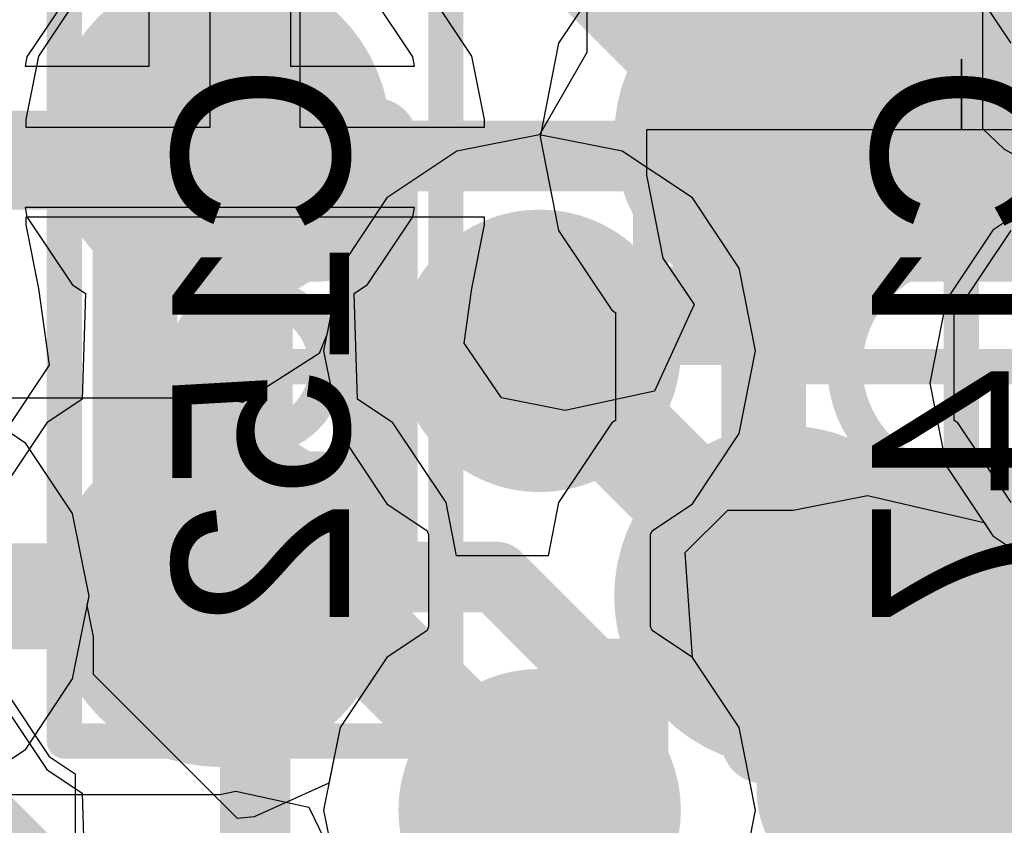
# Model space of a CAD drawing. Header units: millimetres. Extents: x -2 to 68, y -2 to 27.4.
# Tile 559 of 594: x 52.4 to 53.8, y 21.4 to 22.5. Entities that reach past the tile are written whole.
import ezdxf

# ---------------------------------------------------------------- set-up
doc = ezdxf.new("R2010")
doc.units = ezdxf.units.MM
for name, color, linetype in [('BottomLayer', 5, 'Continuous'), ('BottomPaste', 16, 'Continuous'), ('BottomSolder', 6, 'Continuous'), ('DrillGuide', 244, 'Continuous'), ('Mechanical10', 56, 'Continuous'), ('Mechanical17', 56, 'Continuous'), ('Mechanical6', 56, 'Continuous'), ('MidLayer1', 16, 'Continuous'), ('MidLayer2', 76, 'Continuous'), ('MidLayer3', 90, 'Continuous'), ('MidLayer4', 156, 'Continuous'), ('MidLayer5', 130, 'Continuous'), ('MidLayer6', 216, 'Continuous'), ('MidLayer7', 6, 'Continuous'), ('MidLayer8', 54, 'Continuous'), ('MultiLayer', 9, 'Continuous'), ('TopLayer', 1, 'Continuous'), ('TopPaste', 8, 'Continuous'), ('TopSolder', 216, 'Continuous'), ('ViaHoleLayer', 16, 'Continuous')]:
    doc.layers.add(name, color=color, linetype=linetype)

# ---------------------------------------------------------------- blocks, each defined once
blk = doc.blocks.new('MT53D512M32D2DS_053_WT_D_F_________1_168')
at = {"layer": 'TopLayer', "const_width": 0.13999972}
for points in [[(-2.07000094, -6.174999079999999, 1), (-1.93000122, -6.174999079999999, 1)], [(-1.27, -6.174999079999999, 1), (-1.13000028, -6.174999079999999, 1)], [(-2.07000094, -6.82500032, 1), (-1.93000122, -6.82500032, 1)], [(-1.27, -6.82500032, 1), (-1.13000028, -6.82500032, 1)]]:
    blk.add_lwpolyline(points, format="xyb", close=True, dxfattribs=at)
at = {"layer": 'TopPaste', "const_width": 0.13999972}
for points in [[(-2.07000094, -6.174999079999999, 1), (-1.93000122, -6.174999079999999, 1)], [(-1.27, -6.174999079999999, 1), (-1.13000028, -6.174999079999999, 1)], [(-2.07000094, -6.82500032, 1), (-1.93000122, -6.82500032, 1)], [(-1.27, -6.82500032, 1), (-1.13000028, -6.82500032, 1)]]:
    blk.add_lwpolyline(points, format="xyb", close=True, dxfattribs=at)
at = {"layer": 'TopSolder', "const_width": 0.24159972}
for points in [[(-2.12080094, -6.174999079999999, 1), (-1.87920122, -6.174999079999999, 1)], [(-1.3208, -6.174999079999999, 1), (-1.07920028, -6.174999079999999, 1)], [(-2.12080094, -6.82500032, 1), (-1.87920122, -6.82500032, 1)], [(-1.3208, -6.82500032, 1), (-1.07920028, -6.82500032, 1)]]:
    blk.add_lwpolyline(points, format="xyb", close=True, dxfattribs=at)
blk = doc.blocks.new('CAP_0402_B_303')
at = {"layer": 'BottomLayer', "const_width": 0.1507998}
for points in [[(-0.6745985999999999, 0.13919962, 1), (-0.5237988, 0.13919962, 1)], [(-0.346202, 0.13919962, 1), (-0.1954022, 0.13919962, 1)], [(0.1954022, 0.13919962, 1), (0.346202, 0.13919962, 1)], [(0.5237988, 0.13919962, 1), (0.6745985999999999, 0.13919962, 1)], [(-0.6745985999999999, -0.13919962, 1), (-0.5237988, -0.13919962, 1)], [(-0.346202, -0.13919962, 1), (-0.1954022, -0.13919962, 1)], [(0.1954022, -0.13919962, 1), (0.346202, -0.13919962, 1)], [(0.5237988, -0.13919962, 1), (0.6745985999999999, -0.13919962, 1)]]:
    blk.add_lwpolyline(points, format="xyb", close=True, dxfattribs=at)
at = {"layer": 'BottomLayer'}
for points in [[(-0.2708021, 0.28999942), (-0.5991987, 0.28999942), (-0.2708021, -0.28999942), (-0.5991987, -0.28999942)], [(0.2708021, -0.28999942), (0.5991987, -0.28999942), (0.2708021, 0.28999942), (0.5991987, 0.28999942)], [(-0.1200023, 0.13919962), (-0.7499985, 0.13919962), (-0.1200023, -0.13919962), (-0.7499985, -0.13919962)], [(0.1200023, -0.13919962), (0.7499985, -0.13919962), (0.1200023, 0.13919962), (0.7499985, 0.13919962)]]:
    blk.add_solid(points, dxfattribs=at)
at = {"layer": 'BottomPaste', "const_width": 0.1507998}
for points in [[(-0.6745985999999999, 0.13919962, 1), (-0.5237988, 0.13919962, 1)], [(-0.346202, 0.13919962, 1), (-0.1954022, 0.13919962, 1)], [(0.1954022, 0.13919962, 1), (0.346202, 0.13919962, 1)], [(0.5237988, 0.13919962, 1), (0.6745985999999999, 0.13919962, 1)], [(-0.6745985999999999, -0.13919962, 1), (-0.5237988, -0.13919962, 1)], [(-0.346202, -0.13919962, 1), (-0.1954022, -0.13919962, 1)], [(0.1954022, -0.13919962, 1), (0.346202, -0.13919962, 1)], [(0.5237988, -0.13919962, 1), (0.6745985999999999, -0.13919962, 1)]]:
    blk.add_lwpolyline(points, format="xyb", close=True, dxfattribs=at)
at = {"layer": 'BottomPaste'}
for points in [[(-0.2708021, 0.28999942), (-0.5991987, 0.28999942), (-0.2708021, -0.28999942), (-0.5991987, -0.28999942)], [(0.2708021, -0.28999942), (0.5991987, -0.28999942), (0.2708021, 0.28999942), (0.5991987, 0.28999942)], [(-0.1200023, 0.13919962), (-0.7499985, 0.13919962), (-0.1200023, -0.13919962), (-0.7499985, -0.13919962)], [(0.1200023, -0.13919962), (0.7499985, -0.13919962), (0.1200023, 0.13919962), (0.7499985, 0.13919962)]]:
    blk.add_solid(points, dxfattribs=at)
at = {"layer": 'BottomSolder', "const_width": 0.1507998}
for points in [[(-0.6745985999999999, 0.13919962, 1), (-0.5237988, 0.13919962, 1)], [(-0.346202, 0.13919962, 1), (-0.1954022, 0.13919962, 1)], [(0.1954022, 0.13919962, 1), (0.346202, 0.13919962, 1)], [(0.5237988, 0.13919962, 1), (0.6745985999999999, 0.13919962, 1)], [(-0.6745985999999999, -0.13919962, 1), (-0.5237988, -0.13919962, 1)], [(-0.346202, -0.13919962, 1), (-0.1954022, -0.13919962, 1)], [(0.1954022, -0.13919962, 1), (0.346202, -0.13919962, 1)], [(0.5237988, -0.13919962, 1), (0.6745985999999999, -0.13919962, 1)]]:
    blk.add_lwpolyline(points, format="xyb", close=True, dxfattribs=at)
at = {"layer": 'BottomSolder'}
for points in [[(-0.2708021, 0.28999942), (-0.5991987, 0.28999942), (-0.2708021, -0.28999942), (-0.5991987, -0.28999942)], [(0.2708021, -0.28999942), (0.5991987, -0.28999942), (0.2708021, 0.28999942), (0.5991987, 0.28999942)], [(-0.1200023, 0.13919962), (-0.7499985, 0.13919962), (-0.1200023, -0.13919962), (-0.7499985, -0.13919962)], [(0.1200023, -0.13919962), (0.7499985, -0.13919962), (0.1200023, 0.13919962), (0.7499985, 0.13919962)]]:
    blk.add_solid(points, dxfattribs=at)
at = {"layer": 'Mechanical10', "const_width": 0.11999976}
for points in [[(-0.5299989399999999, -0.27999944), (-0.5299989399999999, 0.27999944)], [(0.5299989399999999, -0.27999944), (0.5299989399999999, 0.27999944)], [(0.5299989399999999, -0.27999944), (-0.5299989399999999, -0.27999944)]]:
    blk.add_lwpolyline(points, dxfattribs=at)
at = {"layer": 'Mechanical10', "const_width": 0.05999988}
for points in [[(-0.55999888, -0.27999944, 1), (-0.499999, -0.27999944, 1)], [(-0.55999888, -0.27999944, 1), (-0.499999, -0.27999944, 1)], [(0.499999, -0.27999944, 1), (0.55999888, -0.27999944, 1)], [(0.499999, -0.27999944, 1), (0.55999888, -0.27999944, 1)]]:
    blk.add_lwpolyline(points, format="xyb", close=True, dxfattribs=at)
at = {"layer": 'Mechanical6', "const_width": 0.0499999}
for points in [[(0, -0.21999956), (0, 0.21999956)], [(0.21999956, 0), (-0.21999956, 0)], [(0.90000074, -0.43999912), (-0.90000074, -0.43999912)]]:
    blk.add_lwpolyline(points, dxfattribs=at)
at = {"layer": 'Mechanical6'}
for points, const_width in [([(0.16500094, 0, 1), (-0.16500094, 0, 1)], 0.0499999), ([(-0.2324989, 0, 1), (-0.20750022, 0, 1)], 0.02499868), ([(-0.17750028, 0, 1), (-0.1525016, 0, 1)], 0.02499868), ([(0.1525016, 0, 1), (0.17750028, 0, 1)], 0.02499868), ([(0.20750022, 0, 1), (0.2324989, 0, 1)], 0.02499868), ([(-0.01249934, -0.21999956, 1), (0.01249934, -0.21999956, 1)], 0.02499868)]:
    blk.add_lwpolyline(points, format="xyb", close=True, dxfattribs=dict(at, const_width=const_width))
blk = doc.blocks.new('CAP_0201_B_333')
at = {"layer": 'BottomLayer', "const_width": 0.08059928}
for points in [[(-0.3896995, 0.08940038, 1), (-0.30910022, 0.08940038, 1)], [(-0.24090122, 0.08940038, 1), (-0.16030194, 0.08940038, 1)], [(0.16030194, 0.08940038, 1), (0.24090122, 0.08940038, 1)], [(0.30910022, 0.08940038, 1), (0.3896995, 0.08940038, 1)], [(-0.3896995, -0.08940038, 1), (-0.30910022, -0.08940038, 1)], [(-0.24090122, -0.08940038, 1), (-0.16030194, -0.08940038, 1)], [(0.16030194, -0.08940038, 1), (0.24090122, -0.08940038, 1)], [(0.30910022, -0.08940038, 1), (0.3896995, -0.08940038, 1)]]:
    blk.add_lwpolyline(points, format="xyb", close=True, dxfattribs=at)
at = {"layer": 'BottomLayer'}
for points in [[(-0.20060158, 0.16999966), (-0.34939986, 0.16999966), (-0.20060158, -0.16999966), (-0.34939986, -0.16999966)], [(0.20060158, -0.16999966), (0.34939986, -0.16999966), (0.20060158, 0.16999966), (0.34939986, 0.16999966)], [(-0.1200023, 0.08940038), (-0.4299991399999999, 0.08940038), (-0.1200023, -0.08940038), (-0.4299991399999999, -0.08940038)], [(0.1200023, -0.08940038), (0.4299991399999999, -0.08940038), (0.1200023, 0.08940038), (0.4299991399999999, 0.08940038)]]:
    blk.add_solid(points, dxfattribs=at)
at = {"layer": 'BottomPaste', "const_width": 0.08059928}
for points in [[(-0.3896995, 0.08940038, 1), (-0.30910022, 0.08940038, 1)], [(-0.24090122, 0.08940038, 1), (-0.16030194, 0.08940038, 1)], [(0.16030194, 0.08940038, 1), (0.24090122, 0.08940038, 1)], [(0.30910022, 0.08940038, 1), (0.3896995, 0.08940038, 1)], [(-0.3896995, -0.08940038, 1), (-0.30910022, -0.08940038, 1)], [(-0.24090122, -0.08940038, 1), (-0.16030194, -0.08940038, 1)], [(0.16030194, -0.08940038, 1), (0.24090122, -0.08940038, 1)], [(0.30910022, -0.08940038, 1), (0.3896995, -0.08940038, 1)]]:
    blk.add_lwpolyline(points, format="xyb", close=True, dxfattribs=at)
at = {"layer": 'BottomPaste'}
for points in [[(-0.20060158, 0.16999966), (-0.34939986, 0.16999966), (-0.20060158, -0.16999966), (-0.34939986, -0.16999966)], [(0.20060158, -0.16999966), (0.34939986, -0.16999966), (0.20060158, 0.16999966), (0.34939986, 0.16999966)], [(-0.1200023, 0.08940038), (-0.4299991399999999, 0.08940038), (-0.1200023, -0.08940038), (-0.4299991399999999, -0.08940038)], [(0.1200023, -0.08940038), (0.4299991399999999, -0.08940038), (0.1200023, 0.08940038), (0.4299991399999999, 0.08940038)]]:
    blk.add_solid(points, dxfattribs=at)
at = {"layer": 'BottomSolder', "const_width": 0.08059928}
for points in [[(-0.3896995, 0.08940038, 1), (-0.30910022, 0.08940038, 1)], [(-0.24090122, 0.08940038, 1), (-0.16030194, 0.08940038, 1)], [(0.16030194, 0.08940038, 1), (0.24090122, 0.08940038, 1)], [(0.30910022, 0.08940038, 1), (0.3896995, 0.08940038, 1)], [(-0.3896995, -0.08940038, 1), (-0.30910022, -0.08940038, 1)], [(-0.24090122, -0.08940038, 1), (-0.16030194, -0.08940038, 1)], [(0.16030194, -0.08940038, 1), (0.24090122, -0.08940038, 1)], [(0.30910022, -0.08940038, 1), (0.3896995, -0.08940038, 1)]]:
    blk.add_lwpolyline(points, format="xyb", close=True, dxfattribs=at)
at = {"layer": 'BottomSolder'}
for points in [[(-0.20060158, 0.16999966), (-0.34939986, 0.16999966), (-0.20060158, -0.16999966), (-0.34939986, -0.16999966)], [(0.20060158, -0.16999966), (0.34939986, -0.16999966), (0.20060158, 0.16999966), (0.34939986, 0.16999966)], [(-0.1200023, 0.08940038), (-0.4299991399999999, 0.08940038), (-0.1200023, -0.08940038), (-0.4299991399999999, -0.08940038)], [(0.1200023, -0.08940038), (0.4299991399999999, -0.08940038), (0.1200023, 0.08940038), (0.4299991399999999, 0.08940038)]]:
    blk.add_solid(points, dxfattribs=at)
at = {"layer": 'Mechanical10', "const_width": 0.11999976}
for points in [[(0.31999936, 0.16999966), (-0.31999936, 0.16999966)], [(-0.31999936, -0.16999966), (-0.31999936, 0.16999966)], [(0.31999936, -0.16999966), (0.31999936, 0.16999966)], [(0.31999936, -0.16999966), (-0.31999936, -0.16999966)]]:
    blk.add_lwpolyline(points, dxfattribs=at)
at = {"layer": 'Mechanical10', "const_width": 0.05999988}
for points in [[(-0.3499993, 0.16999966, 1), (-0.28999942, 0.16999966, 1)], [(-0.3499993, 0.16999966, 1), (-0.28999942, 0.16999966, 1)], [(0.28999942, 0.16999966, 1), (0.3499993, 0.16999966, 1)], [(0.28999942, 0.16999966, 1), (0.3499993, 0.16999966, 1)], [(-0.3499993, -0.16999966, 1), (-0.28999942, -0.16999966, 1)], [(-0.3499993, -0.16999966, 1), (-0.28999942, -0.16999966, 1)], [(0.28999942, -0.16999966, 1), (0.3499993, -0.16999966, 1)], [(0.28999942, -0.16999966, 1), (0.3499993, -0.16999966, 1)]]:
    blk.add_lwpolyline(points, format="xyb", close=True, dxfattribs=at)
at = {"layer": 'Mechanical6', "const_width": 0.0499999}
for points in [[(0.5299989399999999, 0.26999946), (-0.5299989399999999, 0.26999946)], [(-0.5299989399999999, -0.26999946), (-0.5299989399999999, 0.26999946)], [(0.5299989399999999, -0.26999946), (0.5299989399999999, 0.26999946)], [(0, -0.135001), (0, 0.135001)], [(0.135001, 0), (-0.135001, 0)], [(0.5299989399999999, -0.26999946), (-0.5299989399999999, -0.26999946)]]:
    blk.add_lwpolyline(points, dxfattribs=at)
at = {"layer": 'Mechanical6'}
for points, const_width in [([(-0.54249828, 0.26999946, 1), (-0.5174996, 0.26999946, 1)], 0.02499868), ([(-0.54249828, 0.26999946, 1), (-0.5174996, 0.26999946, 1)], 0.02499868), ([(0.5174996, 0.26999946, 1), (0.54249828, 0.26999946, 1)], 0.02499868), ([(0.5174996, 0.26999946, 1), (0.54249828, 0.26999946, 1)], 0.02499868), ([(-0.01249934, 0.135001, 1), (0.01249934, 0.135001, 1)], 0.02499868), ([(0.10130028, 0, 1), (-0.10130028, 0, 1)], 0.0499999), ([(-0.14750034, 0, 1), (-0.12250166, 0, 1)], 0.02499868), ([(-0.11379962, 0, 1), (-0.08880094, 0, 1)], 0.02499868), ([(0.08880094, 0, 1), (0.11379962, 0, 1)], 0.02499868), ([(0.12250166, 0, 1), (0.14750034, 0, 1)], 0.02499868), ([(-0.01249934, -0.135001, 1), (0.01249934, -0.135001, 1)], 0.02499868), ([(-0.54249828, -0.26999946, 1), (-0.5174996, -0.26999946, 1)], 0.02499868), ([(-0.54249828, -0.26999946, 1), (-0.5174996, -0.26999946, 1)], 0.02499868), ([(0.5174996, -0.26999946, 1), (0.54249828, -0.26999946, 1)], 0.02499868), ([(0.5174996, -0.26999946, 1), (0.54249828, -0.26999946, 1)], 0.02499868)]:
    blk.add_lwpolyline(points, format="xyb", close=True, dxfattribs=dict(at, const_width=const_width))

msp = doc.modelspace()

# ---------------------------------------------------------------- linework, layer by layer
at = {"layer": 'BottomLayer'}
for p, q in [((52.68649864, 22.33850244), (52.68649864, 22.58451668)), ((52.81349864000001, 22.58451668), (52.81349864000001, 22.33850244)), ((52.49434763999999, 22.5156522), (52.44338, 22.43937346)), ((53.05662236, 22.43937346), (53.00565472, 22.5156522)), ((52.44338, 22.43937346), (52.42548316, 22.34939904)), ((53.0745192, 22.34939904), (53.05662236, 22.43937346)), ((53.74999664, 22.33500232), (53.74999664, 22.43500212)), ((53.74999664, 22.43500212), (53.74999664, 22.43500212)), ((53.74999664, 22.43500212), (53.74999664, 22.33500232)), ((52.42548316, 22.34939904), (52.42548316, 22.33850244)), ((53.0745192, 22.33850244), (53.0745192, 22.34939904)), ((52.42548316, 22.33850244), (52.68649864, 22.33850244)), ((52.81349864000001, 22.33850244), (53.0745192, 22.33850244)), ((53.74999664, 22.33500232), (53.30410725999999, 22.33500232)), ((53.30410725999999, 22.33500232), (53.30410725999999, 22.27080128)), ((54.1958911, 22.33500232), (53.74999664, 22.33500232)), ((53.30410725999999, 22.27080128), (53.32745239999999, 22.1534355)), ((52.74999863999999, 22.21150244), (52.42548316, 22.21150244)), ((52.42548316, 22.21150244), (52.42548316, 22.20060076)), ((53.0745192, 22.21150244), (52.74999863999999, 22.21150244)), ((53.0745192, 22.20060076), (53.0745192, 22.21150244)), ((52.42548316, 22.20060076), (52.44338, 22.11062888)), ((53.05662236, 22.11062888), (53.0745192, 22.20060076)), ((53.32745239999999, 22.1534355), (53.3714071, 22.0876495)), ((52.44338, 22.11062888), (52.45829995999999, 22.0016959)), ((53.04597214, 22.03285916), (53.05662236, 22.11062888)), ((53.3714071, 22.0876495), (53.31534168, 21.9653358)), ((53.09890066, 21.95553648), (53.04597214, 22.03285916)), ((52.45829995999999, 22.0016959), (52.39628331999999, 21.90888176)), ((53.31534168, 21.9653358), (53.1891113, 21.93759138)), ((53.1891113, 21.93759138), (53.09890066, 21.95553648)), ((52.39628331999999, 21.54111516), (52.45829995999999, 21.44829848)), ((52.45829995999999, 21.44829848), (52.49510455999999, 21.4237062)), ((52.49510455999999, 21.4237062), (52.49510455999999, 21.16833206))]:
    msp.add_line(p, q, dxfattribs=at)
at = {"layer": 'BottomLayer', "const_width": 0.0999998}
for points in [[(53.65641288, 22.34141836), (53.74999918, 22.43499958)], [(53.74999918, 22.43499958), (54.78109186, 22.43499958)], [(52.82987147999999, 22.297898), (53.55076666, 22.297898)], [(52.74999863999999, 22.27500244), (52.75000118, 22.2749999)], [(52.75000118, 21.07499722), (52.75000118, 21.72499846)], [(52.75000118, 21.72499846), (52.77290181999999, 21.70209782)], [(52.77290181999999, 21.70209782), (53.09156768, 21.70209782)], [(53.09156768, 21.70209782), (53.22866672, 21.56499878)], [(53.22866672, 21.56499878), (53.74999918, 21.56499878)]]:
    msp.add_lwpolyline(points, dxfattribs=at)
at = {"layer": 'BottomLayer', "const_width": 0.0499999}
for points in [[(53.7250005, 22.43499958, 1), (53.77499786, 22.43499958, 1)], [(53.7250005, 22.43499958, 1), (53.77499786, 22.43499958, 1)], [(53.6314142, 22.34141836, 1), (53.68141156, 22.34141836, 1)], [(53.6314142, 22.34141836, 1), (53.68141156, 22.34141836, 1)], [(52.8048728, 22.29790054, 1), (52.85487016, 22.29790054, 1)], [(52.8048728, 22.297898, 1), (52.85487016, 22.297898, 1)], [(53.52576798, 22.297898, 1), (53.57576534, 22.297898, 1)], [(53.52576798, 22.297898, 1), (53.57576534, 22.297898, 1)], [(52.72499995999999, 22.27500244, 1), (52.77499731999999, 22.27500244, 1)], [(52.72499995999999, 22.27500244, 1), (52.77499731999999, 22.27500244, 1)], [(52.7250025, 22.2749999, 1), (52.77499986, 22.2749999, 1)], [(52.7250025, 21.72499846, 1), (52.77499986, 21.72499846, 1)], [(52.7250025, 21.72499846, 1), (52.77499986, 21.72499846, 1)], [(52.74790313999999, 21.70209782, 1), (52.79790049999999, 21.70209782, 1)], [(52.74790313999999, 21.70209782, 1), (52.79790049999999, 21.70209782, 1)], [(53.06656899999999, 21.70209782, 1), (53.11656635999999, 21.70209782, 1)], [(53.06656899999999, 21.70209782, 1), (53.11656635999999, 21.70209782, 1)], [(53.20366804, 21.56499878, 1), (53.2536654, 21.56499878, 1)], [(53.20366804, 21.56499878, 1), (53.2536654, 21.56499878, 1)], [(53.7250005, 21.56499878, 1), (53.77499786, 21.56499878, 1)]]:
    msp.add_lwpolyline(points, format="xyb", close=True, dxfattribs=at)
at = {"layer": 'BottomLayer', "const_width": 0.0999998}
for points in [[(53.65641288, 22.34141836, -0.1978892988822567), (53.55076666, 22.297898)], [(52.74999863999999, 22.27500244, -0.1412429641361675), (52.82987147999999, 22.29790054)]]:
    msp.add_lwpolyline(points, format="xyb", dxfattribs=at)
at = {"layer": 'DrillGuide'}
for points, const_width in [([(52.67500259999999, 22.32499726, 1), (52.72499995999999, 22.32499726, 1)], 0.0499999), ([(53.47500354, 22.32499726, 1), (53.52500089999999, 22.32499726, 1)], 0.0499999), ([(53.1028148, 22.02218354, 1), (53.2028146, 22.02218354, 1)], 0.0999998), ([(52.67500259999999, 21.67499602, 1), (52.72499995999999, 21.67499602, 1)], 0.0499999), ([(53.47500354, 21.67499602, 1), (53.52500089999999, 21.67499602, 1)], 0.0499999), ([(53.1028148, 21.37218484, 1), (53.2028146, 21.37218484, 1)], 0.0999998)]:
    msp.add_lwpolyline(points, format="xyb", close=True, dxfattribs=dict(at, const_width=const_width))
at = {"layer": 'MidLayer1'}
for p, q in [((53.2196167, 22.6956366), (53.2196167, 22.44426296)), ((53.78038773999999, 22.3361377), (53.78038773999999, 22.6956366)), ((53.2196167, 22.44426296), (53.15281216, 22.3280605)), ((53.81052991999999, 22.30755762), (53.78038773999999, 22.3361377)), ((53.15281216, 22.3280605), (53.03576133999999, 22.30477632)), ((53.89396637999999, 22.25928238), (53.81052991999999, 22.30755762)), ((53.03576133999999, 22.30477632), (52.93652607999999, 22.23847216)), ((52.93652607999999, 22.23847216), (52.87022191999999, 22.1392369)), ((52.87022191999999, 22.1392369), (52.85145385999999, 22.0448886)), ((52.85145385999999, 22.0448886), (52.84087221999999, 22.01832528)), ((52.84087221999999, 22.01832528), (52.73200273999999, 21.9490163)), ((52.70000128, 21.95538154), (52.32936194, 21.95538154)), ((52.73200273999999, 21.9490163), (52.70000128, 21.95538154)), ((52.32936194, 21.3946105), (52.70000128, 21.3946105)), ((52.70000128, 21.3946105), (52.72281048, 21.39914694)), ((52.72281048, 21.39914694), (52.82623928, 21.3766781)), ((52.82623928, 21.3766781), (52.85994508, 21.30679254))]:
    msp.add_line(p, q, dxfattribs=at)
at = {"layer": 'MidLayer1', "const_width": 0.1499997}
for points in [[(52.70000128, 22.32499726), (52.70000128, 22.8159945)], [(53.50000221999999, 22.32499726), (53.50000221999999, 22.8159945)], [(53.15281469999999, 22.02218354), (53.50000221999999, 21.67499602)], [(52.20900404, 21.67499602), (52.70000128, 21.67499602)], [(53.15281469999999, 21.37218484), (53.50000221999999, 21.02499732)]]:
    msp.add_lwpolyline(points, dxfattribs=at)
at = {"layer": 'MidLayer1'}
for points, const_width in [([(52.6250027, 22.32499726, 1), (52.77499986, 22.32499726, 1)], 0.1499997), ([(53.42500364, 22.32499726, 1), (53.5750008, 22.32499726, 1)], 0.1499997), ([(52.66250071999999, 22.32499726, 1), (52.73750183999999, 22.32499726, 1)], 0.07499858), ([(53.46250165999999, 22.32499726, 1), (53.53750278, 22.32499726, 1)], 0.07499858), ([(53.0528149, 22.02218354, 1), (53.25281449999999, 22.02218354, 1)], 0.1999996), ([(53.11531414, 22.02218354, 1), (53.19031525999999, 22.02218354, 1)], 0.07499858), ([(52.6250027, 21.67499602, 1), (52.77499986, 21.67499602, 1)], 0.1499997), ([(53.42500364, 21.67499602, 1), (53.5750008, 21.67499602, 1)], 0.1499997), ([(52.66250071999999, 21.67499602, 1), (52.73750183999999, 21.67499602, 1)], 0.07499858), ([(53.46250165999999, 21.67499602, 1), (53.53750278, 21.67499602, 1)], 0.07499858), ([(53.0528149, 21.37218484, 1), (53.25281449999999, 21.37218484, 1)], 0.1999996), ([(53.11531414, 21.37218484, 1), (53.19031525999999, 21.37218484, 1)], 0.07499858)]:
    msp.add_lwpolyline(points, format="xyb", close=True, dxfattribs=dict(at, const_width=const_width))
at = {"layer": 'MidLayer2'}
for p, q in [((53.15281469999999, 22.3280605), (53.03576133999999, 22.30477632)), ((53.26986805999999, 22.30477632), (53.15281469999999, 22.3280605)), ((53.03576133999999, 22.30477632), (52.93652607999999, 22.23847216)), ((53.36910331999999, 22.23847216), (53.26986805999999, 22.30477632)), ((53.89396384, 22.25928238), (53.79472858, 22.19297822)), ((52.93652607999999, 22.23847216), (52.87022191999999, 22.1392369)), ((53.43540747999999, 22.1392369), (53.36910331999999, 22.23847216)), ((53.79472858, 22.19297822), (53.72842442, 22.09374296)), ((52.87022191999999, 22.1392369), (52.84693773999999, 22.02218354)), ((53.45869166, 22.02218354), (53.43540747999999, 22.1392369)), ((53.72842442, 22.09374296), (53.70514023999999, 21.9766896)), ((52.84693773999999, 22.02218354), (52.87022191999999, 21.90513018)), ((53.43540747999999, 21.90513018), (53.45869166, 22.02218354)), ((53.70514023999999, 21.9766896), (53.72842442, 21.85963624)), ((52.42529266, 21.89128464), (52.3260574, 21.9575888)), ((52.87022191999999, 21.90513018), (52.93652607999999, 21.80589492)), ((53.36910331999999, 21.80589492), (53.43540747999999, 21.90513018)), ((52.49159681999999, 21.79204938), (52.42529266, 21.89128464)), ((53.72842442, 21.85963624), (53.79472858, 21.76040098)), ((52.93652607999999, 21.80589492), (52.99362781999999, 21.76774158)), ((53.31200158, 21.76774158), (53.36910331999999, 21.80589492)), ((52.514881, 21.67499602), (52.49159681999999, 21.79204938)), ((52.99362781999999, 21.76774158), (52.99560394, 21.76244822)), ((53.31002546, 21.76244822), (53.31200158, 21.76774158)), ((52.99560394, 21.76244822), (52.99560394, 21.63192016)), ((53.31002546, 21.63192016), (53.31002546, 21.76244822)), ((53.79472858, 21.76040098), (53.89396384, 21.69409682)), ((52.49159681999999, 21.55794266), (52.514881, 21.67499602)), ((52.99362781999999, 21.6266268), (52.93652607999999, 21.58847346)), ((52.99560394, 21.63192016), (52.99362781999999, 21.6266268)), ((53.31200158, 21.6266268), (53.31002546, 21.63192016)), ((53.36910331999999, 21.58847346), (53.31200158, 21.6266268)), ((52.93652607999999, 21.58847346), (52.87022191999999, 21.4892382)), ((53.43540747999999, 21.4892382), (53.36910331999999, 21.58847346)), ((52.42529266, 21.4587074), (52.49159681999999, 21.55794266)), ((52.87022191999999, 21.4892382), (52.84693773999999, 21.37218484)), ((53.45869166, 21.37218484), (53.43540747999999, 21.4892382)), ((52.3260574, 21.39240324), (52.42529266, 21.4587074)), ((52.84693773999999, 21.37218484), (52.87022191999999, 21.25513148)), ((53.43540747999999, 21.25513148), (53.45869166, 21.37218484))]:
    msp.add_line(p, q, dxfattribs=at)
at = {"layer": 'MidLayer2', "const_width": 0.1999996}
for points in [[(53.0528149, 22.02218354, 1), (53.25281449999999, 22.02218354, 1)], [(53.0528149, 21.37218484, 1), (53.25281449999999, 21.37218484, 1)]]:
    msp.add_lwpolyline(points, format="xyb", close=True, dxfattribs=at)
at = {"layer": 'MidLayer3'}
for p, q in [((53.51193259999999, 21.79665694), (53.61727655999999, 21.81761194)), ((53.61727655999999, 21.81761194), (53.78216574, 21.7792046)), ((53.3590627, 21.73689836), (53.41948168, 21.79665694)), ((53.41948168, 21.79665694), (53.51193259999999, 21.79665694)), ((53.78216574, 21.7792046), (53.79472858, 21.76040098)), ((53.79472858, 21.76040098), (53.89396384, 21.69409682)), ((53.36910331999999, 21.58847092), (53.3590627, 21.73689836)), ((53.43540747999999, 21.4892382), (53.36910331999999, 21.58847092)), ((53.45869166, 21.37218484), (53.43540747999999, 21.4892382)), ((53.43540747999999, 21.25513148), (53.45869166, 21.37218484))]:
    msp.add_line(p, q, dxfattribs=at)
at = {"layer": 'MidLayer3', "const_width": 0.1399794}
for points in [[(53.13001311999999, 22.66274106), (53.55839427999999, 22.2343599)], [(51.94000026, 22.29200012), (52.63582563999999, 22.29200012)], [(52.63582563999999, 22.29200012), (52.73295778, 22.19486798)], [(53.55839427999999, 22.1183962), (53.55839427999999, 22.2343599)], [(52.73295778, 21.79204176), (52.73295778, 22.19486798)], [(53.51193259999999, 22.07193452), (53.55839427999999, 22.1183962)], [(53.15281469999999, 22.02218354), (53.20256568, 22.07193452)], [(53.20256568, 22.07193452), (53.51193259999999, 22.07193452)], [(52.73295778, 21.79204176), (53.15281469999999, 21.37218484)]]:
    msp.add_lwpolyline(points, dxfattribs=at)
at = {"layer": 'MidLayer3'}
for points, const_width in [([(52.60083205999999, 22.29200012, 1), (52.67081921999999, 22.29200012, 1)], 0.0699897), ([(52.60083205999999, 22.29200012, 1), (52.67081921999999, 22.29200012, 1)], 0.0699897), ([(53.5234007, 22.2343599, 1), (53.59338785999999, 22.2343599, 1)], 0.0699897), ([(53.5234007, 22.2343599, 1), (53.59338785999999, 22.2343599, 1)], 0.0699897), ([(52.6979642, 22.19486798, 1), (52.76795136, 22.19486798, 1)], 0.0699897), ([(52.6979642, 22.19486798, 1), (52.76795136, 22.19486798, 1)], 0.0699897), ([(53.0528149, 22.02218354, 1), (53.25281449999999, 22.02218354, 1)], 0.1999996), ([(53.5234007, 22.1183962, 1), (53.59338785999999, 22.1183962, 1)], 0.0699897), ([(53.5234007, 22.1183962, 1), (53.59338785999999, 22.1183962, 1)], 0.0699897), ([(53.16757209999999, 22.07193452, 1), (53.23755926, 22.07193452, 1)], 0.0699897), ([(53.16757209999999, 22.07193452, 1), (53.23755926, 22.07193452, 1)], 0.0699897), ([(53.47693902, 22.07193452, 1), (53.54692617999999, 22.07193452, 1)], 0.0699897), ([(53.47693902, 22.07193452, 1), (53.54692617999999, 22.07193452, 1)], 0.0699897), ([(53.11782112, 22.02218354, 1), (53.18780828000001, 22.02218354, 1)], 0.0699897), ([(52.6979642, 21.79204176, 1), (52.76795136, 21.79204176, 1)], 0.0699897), ([(52.6979642, 21.79204176, 1), (52.76795136, 21.79204176, 1)], 0.0699897), ([(53.0528149, 21.37218484, 1), (53.25281449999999, 21.37218484, 1)], 0.1999996), ([(53.11782112, 21.37218484, 1), (53.18780828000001, 21.37218484, 1)], 0.0699897)]:
    msp.add_lwpolyline(points, format="xyb", close=True, dxfattribs=dict(at, const_width=const_width))
at = {"layer": 'MidLayer4'}
for p, q in [((53.15281469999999, 22.3280605), (53.03576133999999, 22.30477632)), ((53.26986805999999, 22.30477632), (53.15281469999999, 22.3280605)), ((53.03576133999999, 22.30477632), (52.93652607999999, 22.23847216)), ((53.36910331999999, 22.23847216), (53.26986805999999, 22.30477632)), ((53.89396384, 22.25928238), (53.79472858, 22.19297822)), ((52.93652607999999, 22.23847216), (52.87022191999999, 22.1392369)), ((53.43540747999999, 22.1392369), (53.36910331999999, 22.23847216)), ((53.79472858, 22.19297822), (53.72842442, 22.09374296)), ((52.87022191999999, 22.1392369), (52.84693773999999, 22.02218354)), ((53.45869166, 22.02218354), (53.43540747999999, 22.1392369)), ((53.72842442, 22.09374296), (53.70514023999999, 21.9766896)), ((52.84693773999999, 22.02218354), (52.87022191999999, 21.90513018)), ((53.43540747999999, 21.90513018), (53.45869166, 22.02218354)), ((53.70514023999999, 21.9766896), (53.72842442, 21.85963624)), ((52.42529266, 21.89128464), (52.3260574, 21.9575888)), ((52.87022191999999, 21.90513018), (52.93652607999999, 21.80589492)), ((53.36910331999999, 21.80589492), (53.43540747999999, 21.90513018)), ((52.49159681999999, 21.79204938), (52.42529266, 21.89128464)), ((53.72842442, 21.85963624), (53.79472858, 21.76040098)), ((52.93652607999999, 21.80589492), (52.99362781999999, 21.76774158)), ((53.31200158, 21.76774158), (53.36910331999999, 21.80589492)), ((52.514881, 21.67499602), (52.49159681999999, 21.79204938)), ((52.99362781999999, 21.76774158), (52.99560394, 21.76244822)), ((53.31002546, 21.76244822), (53.31200158, 21.76774158)), ((52.99560394, 21.76244822), (52.99560394, 21.63192016)), ((53.31002546, 21.63192016), (53.31002546, 21.76244822)), ((53.79472858, 21.76040098), (53.89396384, 21.69409682)), ((52.51238164, 21.66243572), (52.514881, 21.67499602)), ((52.52130211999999, 21.61759456), (52.51238164, 21.66243572)), ((52.99362781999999, 21.6266268), (52.93652607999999, 21.58847346)), ((52.99560394, 21.63192016), (52.99362781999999, 21.6266268)), ((53.31200158, 21.6266268), (53.31002546, 21.63192016)), ((53.36910331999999, 21.58847346), (53.31200158, 21.6266268)), ((52.52130211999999, 21.56417328), (52.52130211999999, 21.61759456)), ((52.93652607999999, 21.58847346), (52.87022191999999, 21.4892382)), ((53.43540747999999, 21.4892382), (53.36910331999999, 21.58847346)), ((52.72497963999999, 21.36049576), (52.52130211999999, 21.56417328)), ((52.87022191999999, 21.4892382), (52.85456281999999, 21.41051852)), ((53.45869166, 21.37218484), (53.43540747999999, 21.4892382)), ((52.85456281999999, 21.41051852), (52.74869816, 21.36276906)), ((52.74869816, 21.36276906), (52.72497963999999, 21.36049576)), ((53.43540747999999, 21.25513148), (53.45869166, 21.37218484))]:
    msp.add_line(p, q, dxfattribs=at)
at = {"layer": 'MidLayer4', "const_width": 0.1999996}
for points in [[(53.0528149, 22.02218354, 1), (53.25281449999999, 22.02218354, 1)], [(53.0528149, 21.37218484, 1), (53.25281449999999, 21.37218484, 1)]]:
    msp.add_lwpolyline(points, format="xyb", close=True, dxfattribs=at)
at = {"layer": 'MidLayer4', "const_width": 0.0999998}
msp.add_lwpolyline([(52.2664055, 21.4585931), (52.70000128, 21.02499732)], dxfattribs=at)
at = {"layer": 'MidLayer5'}
for p, q in [((53.15281469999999, 22.3280605), (53.03576133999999, 22.30477632)), ((53.26986805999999, 22.30477632), (53.15281469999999, 22.3280605)), ((53.03576133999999, 22.30477632), (52.93652607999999, 22.23847216)), ((53.36910331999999, 22.23847216), (53.26986805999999, 22.30477632)), ((53.89396384, 22.25928238), (53.79472858, 22.19297822)), ((52.93652607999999, 22.23847216), (52.87022191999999, 22.1392369)), ((53.43540747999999, 22.1392369), (53.36910331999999, 22.23847216)), ((53.79472858, 22.19297822), (53.72842442, 22.09374296)), ((52.87022191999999, 22.1392369), (52.84693773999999, 22.02218354)), ((53.45869166, 22.02218354), (53.43540747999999, 22.1392369)), ((53.72842442, 22.09374296), (53.70514023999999, 21.9766896)), ((52.84693773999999, 22.02218354), (52.87022191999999, 21.90513018)), ((53.43540747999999, 21.90513018), (53.45869166, 22.02218354)), ((53.70514023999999, 21.9766896), (53.72842442, 21.85963624)), ((52.42529266, 21.89128464), (52.3260574, 21.9575888)), ((52.87022191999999, 21.90513018), (52.93652607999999, 21.80589492)), ((53.36910331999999, 21.80589492), (53.43540747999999, 21.90513018)), ((52.49159681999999, 21.79204938), (52.42529266, 21.89128464)), ((53.72842442, 21.85963624), (53.79472858, 21.76040098)), ((52.93652607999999, 21.80589492), (52.99362781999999, 21.76774158)), ((53.31200158, 21.76774158), (53.36910331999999, 21.80589492)), ((52.514881, 21.67499602), (52.49159681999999, 21.79204938)), ((52.99362781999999, 21.76774158), (52.99560394, 21.76244822)), ((53.31002546, 21.76244822), (53.31200158, 21.76774158)), ((52.99560394, 21.76244822), (52.99560394, 21.63192016)), ((53.31002546, 21.63192016), (53.31002546, 21.76244822)), ((53.79472858, 21.76040098), (53.89396384, 21.69409682)), ((52.49159681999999, 21.55794266), (52.514881, 21.67499602)), ((52.99362781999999, 21.6266268), (52.93652607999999, 21.58847346)), ((52.99560394, 21.63192016), (52.99362781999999, 21.6266268)), ((53.31200158, 21.6266268), (53.31002546, 21.63192016)), ((53.36910331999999, 21.58847346), (53.31200158, 21.6266268)), ((52.93652607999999, 21.58847346), (52.87022191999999, 21.4892382)), ((53.43540747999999, 21.4892382), (53.36910331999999, 21.58847346)), ((52.42529266, 21.4587074), (52.49159681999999, 21.55794266)), ((52.87022191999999, 21.4892382), (52.84693773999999, 21.37218484)), ((53.45869166, 21.37218484), (53.43540747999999, 21.4892382)), ((52.3260574, 21.39240324), (52.42529266, 21.4587074)), ((52.84693773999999, 21.37218484), (52.87022191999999, 21.25513148)), ((53.43540747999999, 21.25513148), (53.45869166, 21.37218484))]:
    msp.add_line(p, q, dxfattribs=at)
at = {"layer": 'MidLayer5', "const_width": 0.1999996}
for points in [[(53.0528149, 22.02218354, 1), (53.25281449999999, 22.02218354, 1)], [(53.0528149, 21.37218484, 1), (53.25281449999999, 21.37218484, 1)]]:
    msp.add_lwpolyline(points, format="xyb", close=True, dxfattribs=at)
at = {"layer": 'MidLayer6'}
for p, q in [((53.15281469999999, 22.3280605), (53.03576133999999, 22.30477632)), ((53.26986805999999, 22.30477632), (53.15281469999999, 22.3280605)), ((53.03576133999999, 22.30477632), (52.93652607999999, 22.23847216)), ((53.36910331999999, 22.23847216), (53.26986805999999, 22.30477632)), ((53.89396384, 22.25928238), (53.79472858, 22.19297822)), ((52.93652607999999, 22.23847216), (52.87022191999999, 22.1392369)), ((53.43540747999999, 22.1392369), (53.36910331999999, 22.23847216)), ((53.79472858, 22.19297822), (53.72842442, 22.09374296)), ((52.87022191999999, 22.1392369), (52.84693773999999, 22.02218354)), ((53.45869166, 22.02218354), (53.43540747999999, 22.1392369)), ((53.72842442, 22.09374296), (53.70514023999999, 21.9766896)), ((52.84693773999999, 22.02218354), (52.87022191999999, 21.90513018)), ((53.43540747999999, 21.90513018), (53.45869166, 22.02218354)), ((53.70514023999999, 21.9766896), (53.72842442, 21.85963624)), ((52.42529266, 21.89128464), (52.3260574, 21.9575888)), ((52.87022191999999, 21.90513018), (52.93652607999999, 21.80589492)), ((53.36910331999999, 21.80589492), (53.43540747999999, 21.90513018)), ((52.49159681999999, 21.79204938), (52.42529266, 21.89128464)), ((53.72842442, 21.85963624), (53.79472858, 21.76040098)), ((52.93652607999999, 21.80589492), (52.99362781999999, 21.76774158)), ((53.31200158, 21.76774158), (53.36910331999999, 21.80589492)), ((52.514881, 21.67499602), (52.49159681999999, 21.79204938)), ((52.99362781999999, 21.76774158), (52.99560394, 21.76244822)), ((53.31002546, 21.76244822), (53.31200158, 21.76774158)), ((52.99560394, 21.76244822), (52.99560394, 21.63192016)), ((53.31002546, 21.63192016), (53.31002546, 21.76244822)), ((53.79472858, 21.76040098), (53.89396384, 21.69409682)), ((52.49159681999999, 21.55794266), (52.514881, 21.67499602)), ((52.99362781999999, 21.6266268), (52.93652607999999, 21.58847346)), ((52.99560394, 21.63192016), (52.99362781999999, 21.6266268)), ((53.31200158, 21.6266268), (53.31002546, 21.63192016)), ((53.36910331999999, 21.58847346), (53.31200158, 21.6266268)), ((52.93652607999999, 21.58847346), (52.87022191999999, 21.4892382)), ((53.43540747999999, 21.4892382), (53.36910331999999, 21.58847346)), ((52.42529266, 21.4587074), (52.49159681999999, 21.55794266)), ((52.87022191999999, 21.4892382), (52.84693773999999, 21.37218484)), ((53.45869166, 21.37218484), (53.43540747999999, 21.4892382)), ((52.3260574, 21.39240324), (52.42529266, 21.4587074)), ((52.84693773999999, 21.37218484), (52.87022191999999, 21.25513148)), ((53.43540747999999, 21.25513148), (53.45869166, 21.37218484))]:
    msp.add_line(p, q, dxfattribs=at)
at = {"layer": 'MidLayer6', "const_width": 0.1999996}
for points in [[(53.0528149, 22.02218354, 1), (53.25281449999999, 22.02218354, 1)], [(53.0528149, 21.37218484, 1), (53.25281449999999, 21.37218484, 1)]]:
    msp.add_lwpolyline(points, format="xyb", close=True, dxfattribs=at)
at = {"layer": 'MidLayer7'}
for p, q in [((53.15281469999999, 22.3280605), (53.03576133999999, 22.30477632)), ((53.26986805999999, 22.30477632), (53.15281469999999, 22.3280605)), ((53.03576133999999, 22.30477632), (52.93652607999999, 22.23847216)), ((53.36910331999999, 22.23847216), (53.26986805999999, 22.30477632)), ((52.93652607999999, 22.23847216), (52.87022191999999, 22.1392369)), ((53.43540747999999, 22.1392369), (53.36910331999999, 22.23847216)), ((52.87022191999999, 22.1392369), (52.84693773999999, 22.02218354)), ((53.45869166, 22.02218354), (53.43540747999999, 22.1392369)), ((52.84693773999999, 22.02218354), (52.87022191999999, 21.90513018)), ((53.43540747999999, 21.90513018), (53.45869166, 22.02218354)), ((52.87022191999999, 21.90513018), (52.93652607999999, 21.80589492)), ((53.36910331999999, 21.80589492), (53.43540747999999, 21.90513018)), ((52.93652607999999, 21.80589492), (52.99362781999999, 21.76774158)), ((53.31200158, 21.76774158), (53.36910331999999, 21.80589492)), ((52.99362781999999, 21.76774158), (52.99560394, 21.76244822)), ((53.31002546, 21.76244822), (53.31200158, 21.76774158)), ((52.99560394, 21.76244822), (52.99560394, 21.63192016)), ((53.31002546, 21.63192016), (53.31002546, 21.76244822)), ((52.99362781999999, 21.6266268), (52.93652607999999, 21.58847346)), ((52.99560394, 21.63192016), (52.99362781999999, 21.6266268)), ((53.31200158, 21.6266268), (53.31002546, 21.63192016)), ((53.36910331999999, 21.58847346), (53.31200158, 21.6266268)), ((52.93652607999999, 21.58847346), (52.87022191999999, 21.4892382)), ((53.43540747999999, 21.4892382), (53.36910331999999, 21.58847346)), ((52.87022191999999, 21.4892382), (52.84693773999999, 21.37218484)), ((53.45869166, 21.37218484), (53.43540747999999, 21.4892382)), ((52.84693773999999, 21.37218484), (52.87022191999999, 21.25513148)), ((53.43540747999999, 21.25513148), (53.45869166, 21.37218484))]:
    msp.add_line(p, q, dxfattribs=at)
at = {"layer": 'MidLayer7', "const_width": 0.1999996}
for points in [[(53.0528149, 22.02218354, 1), (53.25281449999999, 22.02218354, 1)], [(53.0528149, 21.37218484, 1), (53.25281449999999, 21.37218484, 1)]]:
    msp.add_lwpolyline(points, format="xyb", close=True, dxfattribs=at)
at = {"layer": 'MidLayer8'}
for p, q in [((53.15281469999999, 22.3280605), (53.03576133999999, 22.30477632)), ((53.26986805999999, 22.30477632), (53.15281469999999, 22.3280605)), ((53.03576133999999, 22.30477632), (52.93652607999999, 22.23847216)), ((53.36910331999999, 22.23847216), (53.26986805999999, 22.30477632)), ((52.93652607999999, 22.23847216), (52.87022191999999, 22.1392369)), ((53.43540747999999, 22.1392369), (53.36910331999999, 22.23847216)), ((52.87022191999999, 22.1392369), (52.84693773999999, 22.02218354)), ((53.45869166, 22.02218354), (53.43540747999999, 22.1392369)), ((52.84693773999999, 22.02218354), (52.87022191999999, 21.90513018)), ((53.43540747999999, 21.90513018), (53.45869166, 22.02218354)), ((52.87022191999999, 21.90513018), (52.93652607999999, 21.80589492)), ((53.36910331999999, 21.80589492), (53.43540747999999, 21.90513018)), ((52.93652607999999, 21.80589492), (52.99362781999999, 21.76774158)), ((53.31200158, 21.76774158), (53.36910331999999, 21.80589492)), ((52.99362781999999, 21.76774158), (52.99560394, 21.76244822)), ((53.31002546, 21.76244822), (53.31200158, 21.76774158)), ((52.99560394, 21.76244822), (52.99560394, 21.63192016)), ((53.31002546, 21.63192016), (53.31002546, 21.76244822)), ((52.99362781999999, 21.6266268), (52.93652607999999, 21.58847346)), ((52.99560394, 21.63192016), (52.99362781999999, 21.6266268)), ((53.31200158, 21.6266268), (53.31002546, 21.63192016)), ((53.36910331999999, 21.58847346), (53.31200158, 21.6266268)), ((52.93652607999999, 21.58847346), (52.87022191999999, 21.4892382)), ((53.43540747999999, 21.4892382), (53.36910331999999, 21.58847346)), ((52.87022191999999, 21.4892382), (52.84693773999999, 21.37218484)), ((53.45869166, 21.37218484), (53.43540747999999, 21.4892382)), ((52.84693773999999, 21.37218484), (52.87022191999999, 21.25513148)), ((53.43540747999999, 21.25513148), (53.45869166, 21.37218484))]:
    msp.add_line(p, q, dxfattribs=at)
at = {"layer": 'MidLayer8', "const_width": 0.1999996}
for points in [[(53.0528149, 22.02218354, 1), (53.25281449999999, 22.02218354, 1)], [(53.0528149, 21.37218484, 1), (53.25281449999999, 21.37218484, 1)]]:
    msp.add_lwpolyline(points, format="xyb", close=True, dxfattribs=at)
at = {"layer": 'MultiLayer'}
for points, const_width in [([(52.6250027, 22.32499726, 1), (52.77499986, 22.32499726, 1)], 0.1499997), ([(53.42500364, 22.32499726, 1), (53.5750008, 22.32499726, 1)], 0.1499997), ([(53.0528149, 22.02218354, 1), (53.25281449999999, 22.02218354, 1)], 0.1999996), ([(52.6250027, 21.67499602, 1), (52.77499986, 21.67499602, 1)], 0.1499997), ([(53.42500364, 21.67499602, 1), (53.5750008, 21.67499602, 1)], 0.1499997), ([(53.0528149, 21.37218484, 1), (53.25281449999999, 21.37218484, 1)], 0.1999996)]:
    msp.add_lwpolyline(points, format="xyb", close=True, dxfattribs=dict(at, const_width=const_width))
at = {"layer": 'TopLayer'}
for p, q in [((52.60000148, 22.42499706), (52.60000148, 22.60078792)), ((52.80000107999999, 22.60078792), (52.80000107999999, 22.42499706)), ((53.25487697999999, 22.5701225), (53.17973108, 22.45765892)), ((53.82027335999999, 22.45765892), (53.74512745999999, 22.5701225)), ((52.49092372, 22.53407482), (52.42682682, 22.43814918)), ((52.97317574, 22.43814918), (52.90907884, 22.53407482)), ((53.17973108, 22.45765892), (53.15334301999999, 22.32499726)), ((52.42682682, 22.43814918), (52.42421062, 22.42499706)), ((52.97579193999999, 22.42499706), (52.97317574, 22.43814918)), ((52.42421062, 22.42499706), (52.60000148, 22.42499706)), ((52.80000107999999, 22.42499706), (52.97579193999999, 22.42499706)), ((53.15334301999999, 22.32499726), (53.17973108, 22.1923356)), ((52.70000128, 22.22499746), (52.42421062, 22.22499746)), ((52.42421062, 22.22499746), (52.42682682, 22.21184534)), ((52.97579193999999, 22.22499746), (52.70000128, 22.22499746)), ((52.97317574, 22.21184534), (52.97579193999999, 22.22499746)), ((52.42682682, 22.21184534), (52.49092372, 22.1159197)), ((52.90907884, 22.1159197), (52.97317574, 22.21184534)), ((53.17973108, 22.1923356), (53.25487697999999, 22.07987202)), ((53.74512745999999, 22.07987202), (53.82027335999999, 22.1923356)), ((52.49092372, 22.1159197), (52.50963082, 22.10342036)), ((52.89037174, 22.10342036), (52.90907884, 22.1159197)), ((52.50963082, 22.10342036), (52.50511724, 21.95369244)), ((52.89488532, 21.95369244), (52.89037174, 22.10342036)), ((53.25487697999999, 22.07987202), (53.26011954, 22.07636936)), ((53.26011954, 22.07636936), (53.26011954, 21.92362392)), ((53.7398849, 22.07636936), (53.74512745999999, 22.07987202)), ((53.7398849, 21.92362392), (53.7398849, 22.07636936)), ((52.50511724, 21.95369244), (52.45487603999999, 21.92012126)), ((52.94512652, 21.92012126), (52.89488532, 21.95369244)), ((52.45487603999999, 21.92012126), (52.37973014, 21.80765768)), ((53.02027242, 21.80765768), (52.94512652, 21.92012126)), ((53.25487697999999, 21.92012126), (53.17973108, 21.80765768)), ((53.26011954, 21.92362392), (53.25487697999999, 21.92012126)), ((53.74512745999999, 21.92012126), (53.7398849, 21.92362392)), ((53.82027335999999, 21.80765768), (53.74512745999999, 21.92012126)), ((53.03525841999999, 21.73232382), (53.02027242, 21.80765768)), ((53.17973108, 21.80765768), (53.16474508, 21.73232382)), ((53.16474508, 21.73232382), (53.03525841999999, 21.73232382)), ((52.37973014, 21.54233436), (52.45487603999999, 21.42987078)), ((52.45487603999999, 21.42987078), (52.5051147, 21.39630214)), ((52.5051147, 21.39630214), (52.50962574, 21.24657168))]:
    msp.add_line(p, q, dxfattribs=at)
at = {"layer": 'TopLayer', "const_width": 0.1499997}
for points in [[(52.6250027, 22.32499726, 1), (52.77499986, 22.32499726, 1)], [(53.42500364, 22.32499726, 1), (53.5750008, 22.32499726, 1)], [(52.6250027, 21.67499602, 1), (52.77499986, 21.67499602, 1)], [(53.42500364, 21.67499602, 1), (53.5750008, 21.67499602, 1)]]:
    msp.add_lwpolyline(points, format="xyb", close=True, dxfattribs=at)
at = {"layer": 'ViaHoleLayer'}
for points, const_width in [([(52.67500259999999, 22.32499726, 1), (52.72499995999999, 22.32499726, 1)], 0.0499999), ([(53.47500354, 22.32499726, 1), (53.52500089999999, 22.32499726, 1)], 0.0499999), ([(53.1028148, 22.02218354, 1), (53.2028146, 22.02218354, 1)], 0.0999998), ([(52.67500259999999, 21.67499602, 1), (52.72499995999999, 21.67499602, 1)], 0.0499999), ([(53.47500354, 21.67499602, 1), (53.52500089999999, 21.67499602, 1)], 0.0499999), ([(53.1028148, 21.37218484, 1), (53.2028146, 21.37218484, 1)], 0.0999998)]:
    msp.add_lwpolyline(points, format="xyb", close=True, dxfattribs=dict(at, const_width=const_width))

# ---------------------------------------------------------------- block references
for name, p, rotation in [('MT53D512M32D2DS_053_WT_D_F_________1_168', (51.50000113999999, 15.49999694), 180), ('CAP_0402_B_303', (53.74999918, 21.99999918), 270), ('CAP_0201_B_333', (52.75000118, 21.99999918), 270)]:
    msp.add_blockref(name, p, dxfattribs=dict(rotation=rotation))

# ---------------------------------------------------------------- texts
at = {"layer": 'Mechanical17', "text_generation_flag": 2}
for s, p in [('C152', (52.8828, 22.4282)), ('C147', (53.8734, 22.4282))]:
    msp.add_text(s, height=0.2499995, rotation=90, dxfattribs=at).set_placement(p)

doc.saveas('drawing.dxf')
